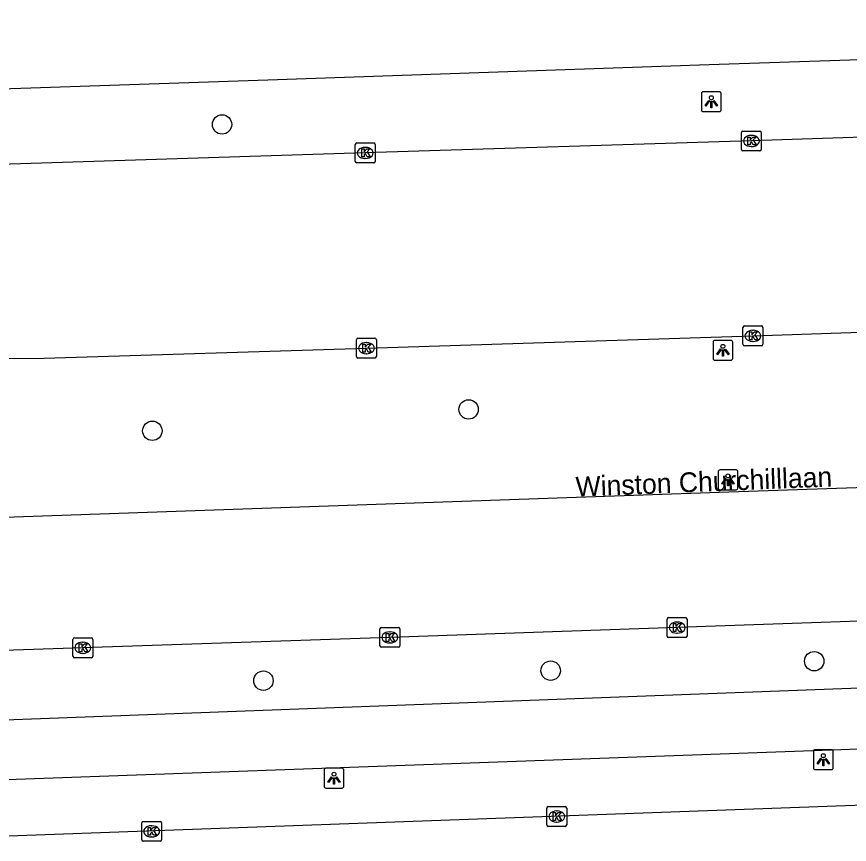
# Model space of a CAD drawing. Extents: x 161084 to 161928, y 385355 to 386522.
# Drawn here: x 161215.73 to 161257.69, y 386459.5 to 386501.2 of the extents above; entities that cross this region are included whole.
import ezdxf

# ---------------------------------------------------------------- set-up
doc = ezdxf.new("R2010")
doc.units = 0
for name, color, linetype in [('IMGEO_Boom', 7, 'Continuous'), ('IMGEO_Fietspad_gesloten', 7, 'Continuous'), ('IMGEO_Kolk', 7, 'Continuous'), ('IMGEO_Lichtpunt', 7, 'Continuous'), ('IMGEO_Openbare_ruimte_label', 7, 'Continuous'), ('IMGEO_OVBaan_gesloten', 7, 'Continuous'), ('IMGEO_Rijbaan_lokaal_open', 7, 'Continuous'), ('IMGEO_Rijbaan_regionaal_gesloten', 7, 'Continuous')]:
    doc.layers.add(name, color=color, linetype=linetype)

msp = doc.modelspace()

# ---------------------------------------------------------------- linework, layer by layer
at = {"layer": 'IMGEO_Boom'}
for centre in [(161226.084, 386495.767), (161238.508, 386481.414), (161222.571, 386480.335), (161255.921, 386468.73), (161242.642, 386468.252), (161228.168, 386467.748)]:
    msp.add_circle(centre, 0.489, dxfattribs=at)
at = {"layer": 'IMGEO_Fietspad_gesloten'}
for points in [[(161324.656, 386469.71), (161323.568, 386469.636), (161318.227, 386469.57), (161259.107, 386467.409), (161209.299, 386465.541), (161190.3, 386464.782), (161176.804, 386464.387), (161152.508, 386463.647), (161134.063, 386462.983), (161123.802, 386461.992), (161118.237, 386461.225), (161117.118, 386461.128)], [(161295.411, 386465.645), (161294.6, 386465.615), (161152.195, 386460.489), (161134.497, 386459.803), (161133.048, 386459.715)]]:
    msp.add_lwpolyline(points, dxfattribs=at)
at = {"layer": 'IMGEO_Kolk'}
for p, q in [((161252.256, 386494.509), (161252.256, 386495.361)), ((161252.331, 386495.435), (161253.183, 386495.435)), ((161252.744, 386495.215), (161252.769, 386495.215)), ((161253.257, 386495.361), (161253.257, 386494.509)), ((161232.799, 386493.907), (161232.799, 386494.759)), ((161232.874, 386494.833), (161233.726, 386494.833)), ((161233.8, 386494.759), (161233.8, 386493.907)), ((161233.287, 386494.613), (161233.312, 386494.613)), ((161253.183, 386494.435), (161252.331, 386494.435)), ((161252.767, 386494.655), (161252.742, 386494.655)), ((161233.31, 386494.053), (161233.285, 386494.053)), ((161233.726, 386493.833), (161232.874, 386493.833)), ((161252.333, 386484.692), (161252.333, 386485.544)), ((161252.408, 386485.618), (161253.26, 386485.618)), ((161253.334, 386485.544), (161253.334, 386484.692)), ((161252.821, 386485.398), (161252.846, 386485.398)), ((161232.858, 386484.073), (161232.858, 386484.925)), ((161232.933, 386484.999), (161233.785, 386484.999)), ((161233.346, 386484.779), (161233.371, 386484.779)), ((161233.859, 386484.925), (161233.859, 386484.073)), ((161252.844, 386484.838), (161252.819, 386484.838)), ((161253.26, 386484.618), (161252.408, 386484.618)), ((161233.785, 386483.999), (161232.933, 386483.999)), ((161233.369, 386484.219), (161233.344, 386484.219)), ((161248.513, 386469.997), (161248.513, 386470.849)), ((161248.588, 386470.923), (161249.44, 386470.923)), ((161249.514, 386470.849), (161249.514, 386469.997)), ((161234.114, 386470.429), (161234.966, 386470.429)), ((161249.001, 386470.703), (161249.026, 386470.703)), ((161234.039, 386469.503), (161234.039, 386470.355)), ((161234.527, 386470.209), (161234.552, 386470.209)), ((161235.04, 386470.355), (161235.04, 386469.503)), ((161249.024, 386470.143), (161248.999, 386470.143)), ((161218.571, 386468.979), (161218.571, 386469.831)), ((161218.646, 386469.905), (161219.498, 386469.905)), ((161219.059, 386469.685), (161219.084, 386469.685)), ((161219.572, 386469.831), (161219.572, 386468.979)), ((161234.55, 386469.649), (161234.525, 386469.649)), ((161249.44, 386469.923), (161248.588, 386469.923)), ((161234.966, 386469.429), (161234.114, 386469.429)), ((161219.498, 386468.905), (161218.646, 386468.905)), ((161219.082, 386469.125), (161219.057, 386469.125)), ((161242.449, 386460.481), (161242.449, 386461.333)), ((161242.524, 386461.407), (161243.376, 386461.407)), ((161242.937, 386461.187), (161242.962, 386461.187)), ((161243.45, 386461.333), (161243.45, 386460.481)), ((161222.035, 386459.732), (161222.035, 386460.584)), ((161222.11, 386460.658), (161222.962, 386460.658)), ((161222.523, 386460.438), (161222.548, 386460.438)), ((161223.036, 386460.584), (161223.036, 386459.732)), ((161243.376, 386460.407), (161242.524, 386460.407)), ((161242.96, 386460.627), (161242.935, 386460.627)), ((161222.962, 386459.658), (161222.11, 386459.658)), ((161222.546, 386459.878), (161222.521, 386459.878))]:
    msp.add_line(p, q, dxfattribs=at)
for points in [[(161252.256, 386494.509), (161252.256, 386495.361)], [(161252.331, 386495.435), (161253.183, 386495.435)], [(161253.257, 386495.361), (161253.257, 386494.509)], [(161232.799, 386493.907), (161232.799, 386494.759)], [(161232.874, 386494.833), (161233.726, 386494.833)], [(161233.8, 386494.759), (161233.8, 386493.907)], [(161252.577, 386495.135), (161252.7, 386495.135), (161252.7, 386494.984), (161252.83, 386495.135), (161252.994, 386495.135), (161252.848, 386494.984), (161253.001, 386494.735), (161252.849, 386494.735), (161252.764, 386494.899), (161252.7, 386494.832), (161252.7, 386494.735), (161252.577, 386494.735), (161252.577, 386495.135)], [(161233.12, 386494.533), (161233.243, 386494.533), (161233.243, 386494.382), (161233.373, 386494.533), (161233.537, 386494.533), (161233.391, 386494.382), (161233.544, 386494.133), (161233.392, 386494.133), (161233.307, 386494.297), (161233.243, 386494.23), (161233.243, 386494.133), (161233.12, 386494.133), (161233.12, 386494.533)], [(161253.183, 386494.435), (161252.331, 386494.435)], [(161233.726, 386493.833), (161232.874, 386493.833)], [(161252.333, 386484.692), (161252.333, 386485.544)], [(161252.408, 386485.618), (161253.26, 386485.618)], [(161253.334, 386485.544), (161253.334, 386484.692)], [(161252.654, 386485.318), (161252.777, 386485.318), (161252.777, 386485.167), (161252.907, 386485.318), (161253.071, 386485.318), (161252.925, 386485.167), (161253.078, 386484.918), (161252.926, 386484.918), (161252.841, 386485.082), (161252.777, 386485.015), (161252.777, 386484.918), (161252.654, 386484.918), (161252.654, 386485.318)], [(161232.858, 386484.073), (161232.858, 386484.925)], [(161232.933, 386484.999), (161233.785, 386484.999)], [(161233.179, 386484.699), (161233.302, 386484.699), (161233.302, 386484.548), (161233.432, 386484.699), (161233.596, 386484.699), (161233.45, 386484.548), (161233.603, 386484.299), (161233.451, 386484.299), (161233.366, 386484.463), (161233.302, 386484.396), (161233.302, 386484.299), (161233.179, 386484.299), (161233.179, 386484.699)], [(161233.859, 386484.925), (161233.859, 386484.073)], [(161253.26, 386484.618), (161252.408, 386484.618)], [(161233.785, 386483.999), (161232.933, 386483.999)], [(161248.513, 386469.997), (161248.513, 386470.849)], [(161248.588, 386470.923), (161249.44, 386470.923)], [(161249.514, 386470.849), (161249.514, 386469.997)], [(161234.114, 386470.429), (161234.966, 386470.429)], [(161248.834, 386470.623), (161248.957, 386470.623), (161248.957, 386470.472), (161249.087, 386470.623), (161249.251, 386470.623), (161249.105, 386470.472), (161249.258, 386470.223), (161249.106, 386470.223), (161249.021, 386470.387), (161248.957, 386470.32), (161248.957, 386470.223), (161248.834, 386470.223), (161248.834, 386470.623)], [(161234.039, 386469.503), (161234.039, 386470.355)], [(161234.36, 386470.129), (161234.483, 386470.129), (161234.483, 386469.978), (161234.613, 386470.129), (161234.777, 386470.129), (161234.631, 386469.978), (161234.784, 386469.729), (161234.632, 386469.729), (161234.547, 386469.893), (161234.483, 386469.826), (161234.483, 386469.729), (161234.36, 386469.729), (161234.36, 386470.129)], [(161235.04, 386470.355), (161235.04, 386469.503)], [(161218.571, 386468.979), (161218.571, 386469.831)], [(161218.646, 386469.905), (161219.498, 386469.905)], [(161218.892, 386469.605), (161219.015, 386469.605), (161219.015, 386469.454), (161219.145, 386469.605), (161219.309, 386469.605), (161219.163, 386469.454), (161219.316, 386469.205), (161219.164, 386469.205), (161219.079, 386469.369), (161219.015, 386469.302), (161219.015, 386469.205), (161218.892, 386469.205), (161218.892, 386469.605)], [(161219.572, 386469.831), (161219.572, 386468.979)], [(161249.44, 386469.923), (161248.588, 386469.923)], [(161234.966, 386469.429), (161234.114, 386469.429)], [(161219.498, 386468.905), (161218.646, 386468.905)], [(161242.449, 386460.481), (161242.449, 386461.333)], [(161242.524, 386461.407), (161243.376, 386461.407)], [(161243.45, 386461.333), (161243.45, 386460.481)], [(161242.77, 386461.107), (161242.893, 386461.107), (161242.893, 386460.956), (161243.023, 386461.107), (161243.187, 386461.107), (161243.041, 386460.956), (161243.194, 386460.707), (161243.042, 386460.707), (161242.957, 386460.871), (161242.893, 386460.804), (161242.893, 386460.707), (161242.77, 386460.707), (161242.77, 386461.107)], [(161222.035, 386459.732), (161222.035, 386460.584)], [(161222.11, 386460.658), (161222.962, 386460.658)], [(161222.356, 386460.358), (161222.479, 386460.358), (161222.479, 386460.207), (161222.609, 386460.358), (161222.773, 386460.358), (161222.627, 386460.207), (161222.78, 386459.958), (161222.628, 386459.958), (161222.543, 386460.122), (161222.479, 386460.055), (161222.479, 386459.958), (161222.356, 386459.958), (161222.356, 386460.358)], [(161223.036, 386460.584), (161223.036, 386459.732)], [(161243.376, 386460.407), (161242.524, 386460.407)], [(161222.962, 386459.658), (161222.11, 386459.658)]]:
    msp.add_lwpolyline(points, dxfattribs=at)
for centre, start, end in [((161252.333, 386495.359), 91.552, 178.448), ((161252.333, 386495.359), 91.552, 178.448), ((161253.181, 386495.359), 1.552, 88.448), ((161253.181, 386495.359), 1.552, 88.448), ((161232.876, 386494.757), 91.552, 178.448), ((161232.876, 386494.757), 91.552, 178.448), ((161233.724, 386494.757), 1.552, 88.448), ((161233.724, 386494.757), 1.552, 88.448), ((161252.333, 386494.511), 181.552, 268.448), ((161252.333, 386494.511), 181.552, 268.448), ((161253.181, 386494.511), 271.552, 358.448), ((161253.181, 386494.511), 271.552, 358.448), ((161232.876, 386493.909), 181.552, 268.448), ((161232.876, 386493.909), 181.552, 268.448), ((161233.724, 386493.909), 271.552, 358.448), ((161233.724, 386493.909), 271.552, 358.448), ((161252.41, 386485.542), 91.552, 178.448), ((161252.41, 386485.542), 91.552, 178.448), ((161253.258, 386485.542), 1.552, 88.448), ((161253.258, 386485.542), 1.552, 88.448), ((161232.935, 386484.923), 91.552, 178.448), ((161232.935, 386484.923), 91.552, 178.448), ((161233.783, 386484.923), 1.552, 88.448), ((161233.783, 386484.923), 1.552, 88.448), ((161252.41, 386484.694), 181.552, 268.448), ((161252.41, 386484.694), 181.552, 268.448), ((161253.258, 386484.694), 271.552, 358.448), ((161253.258, 386484.694), 271.552, 358.448), ((161232.935, 386484.075), 181.552, 268.448), ((161232.935, 386484.075), 181.552, 268.448), ((161233.783, 386484.075), 271.552, 358.448), ((161233.783, 386484.075), 271.552, 358.448), ((161248.59, 386470.847), 91.552, 178.448), ((161248.59, 386470.847), 91.552, 178.448), ((161249.438, 386470.847), 1.552, 88.448), ((161249.438, 386470.847), 1.552, 88.448), ((161234.116, 386470.353), 91.552, 178.448), ((161234.116, 386470.353), 91.552, 178.448), ((161234.964, 386470.353), 1.552, 88.448), ((161234.964, 386470.353), 1.552, 88.448), ((161248.59, 386469.999), 181.552, 268.448), ((161248.59, 386469.999), 181.552, 268.448), ((161249.438, 386469.999), 271.552, 358.448), ((161249.438, 386469.999), 271.552, 358.448), ((161218.648, 386469.829), 91.552, 178.448), ((161218.648, 386469.829), 91.552, 178.448), ((161219.496, 386469.829), 1.552, 88.448), ((161219.496, 386469.829), 1.552, 88.448), ((161234.116, 386469.505), 181.552, 268.448), ((161234.116, 386469.505), 181.552, 268.448), ((161234.964, 386469.505), 271.552, 358.448), ((161234.964, 386469.505), 271.552, 358.448), ((161218.648, 386468.981), 181.552, 268.448), ((161218.648, 386468.981), 181.552, 268.448), ((161219.496, 386468.981), 271.552, 358.448), ((161219.496, 386468.981), 271.552, 358.448), ((161242.526, 386461.331), 91.552, 178.448), ((161242.526, 386461.331), 91.552, 178.448), ((161243.374, 386461.331), 1.552, 88.448), ((161243.374, 386461.331), 1.552, 88.448), ((161222.112, 386460.582), 91.552, 178.448), ((161222.112, 386460.582), 91.552, 178.448), ((161222.96, 386460.582), 1.552, 88.448), ((161222.96, 386460.582), 1.552, 88.448), ((161242.526, 386460.483), 181.552, 268.448), ((161242.526, 386460.483), 181.552, 268.448), ((161243.374, 386460.483), 271.552, 358.448), ((161243.374, 386460.483), 271.552, 358.448), ((161222.112, 386459.734), 181.552, 268.448), ((161222.112, 386459.734), 181.552, 268.448), ((161222.96, 386459.734), 271.552, 358.448), ((161222.96, 386459.734), 271.552, 358.448)]:
    msp.add_arc(centre, 0.0765, start, end, dxfattribs=at)
for centre, major_axis, ratio, start_param, end_param in [((161252.743, 386494.935), (-0.387, 0.002), 0.722429, 4.712389, 7.853982), ((161252.768, 386494.935), (-0.39, 0.002), 0.717154, 1.570796, 4.712389), ((161233.286, 386494.333), (-0.387, 0.002), 0.722429, 4.712389, 7.853982), ((161233.311, 386494.333), (-0.39, 0.002), 0.717154, 1.570796, 4.712389), ((161252.82, 386485.118), (-0.387, 0.002), 0.722429, 4.712389, 7.853982), ((161252.845, 386485.118), (-0.39, 0.002), 0.717154, 1.570796, 4.712389), ((161233.345, 386484.499), (-0.387, 0.002), 0.722429, 4.712389, 7.853982), ((161233.37, 386484.499), (-0.39, 0.002), 0.717154, 1.570796, 4.712389), ((161249, 386470.423), (-0.387, 0.002), 0.722429, 4.712389, 7.853982), ((161249.025, 386470.423), (-0.39, 0.002), 0.717154, 1.570796, 4.712389), ((161234.526, 386469.929), (-0.387, 0.002), 0.722429, 4.712389, 7.853982), ((161234.551, 386469.929), (-0.39, 0.002), 0.717154, 1.570796, 4.712389), ((161219.058, 386469.405), (-0.387, 0.002), 0.722429, 4.712389, 7.853982), ((161219.083, 386469.405), (-0.39, 0.002), 0.717154, 1.570796, 4.712389), ((161242.936, 386460.907), (-0.387, 0.002), 0.722429, 4.712389, 7.853982), ((161242.961, 386460.907), (-0.39, 0.002), 0.717154, 1.570796, 4.712389), ((161222.522, 386460.158), (-0.387, 0.002), 0.722429, 4.712389, 7.853982), ((161222.547, 386460.158), (-0.39, 0.002), 0.717154, 1.570796, 4.712389)]:
    msp.add_ellipse(centre, major_axis=major_axis, ratio=ratio, start_param=start_param, end_param=end_param, dxfattribs=at)
at = {"layer": 'IMGEO_Lichtpunt'}
for p, q in [((161250.239, 386497.317), (161250.239, 386496.51)), ((161250.239, 386497.317), (161250.239, 386496.51)), ((161251.141, 386497.412), (161250.333, 386497.412)), ((161251.141, 386497.412), (161250.333, 386497.412)), ((161251.235, 386496.51), (161251.235, 386497.317)), ((161251.235, 386496.51), (161251.235, 386497.317)), ((161250.333, 386496.416), (161251.141, 386496.416)), ((161250.333, 386496.416), (161251.141, 386496.416)), ((161250.824, 386484.793), (161250.824, 386483.986)), ((161250.824, 386484.793), (161250.824, 386483.986)), ((161251.726, 386484.888), (161250.918, 386484.888)), ((161251.726, 386484.888), (161250.918, 386484.888)), ((161251.82, 386483.986), (161251.82, 386484.793)), ((161251.82, 386483.986), (161251.82, 386484.793)), ((161250.918, 386483.892), (161251.726, 386483.892)), ((161250.918, 386483.892), (161251.726, 386483.892)), ((161251.082, 386478.267), (161251.082, 386477.46)), ((161251.082, 386478.267), (161251.082, 386477.46)), ((161251.984, 386478.362), (161251.176, 386478.362)), ((161251.984, 386478.362), (161251.176, 386478.362)), ((161252.078, 386477.46), (161252.078, 386478.267)), ((161252.078, 386477.46), (161252.078, 386478.267)), ((161251.176, 386477.366), (161251.984, 386477.366)), ((161251.176, 386477.366), (161251.984, 386477.366)), ((161255.883, 386464.173), (161255.883, 386463.366)), ((161255.883, 386464.173), (161255.883, 386463.366)), ((161256.785, 386464.268), (161255.977, 386464.268)), ((161256.785, 386464.268), (161255.977, 386464.268)), ((161256.879, 386463.366), (161256.879, 386464.173)), ((161256.879, 386463.366), (161256.879, 386464.173)), ((161232.128, 386463.336), (161231.32, 386463.336)), ((161232.128, 386463.336), (161231.32, 386463.336)), ((161255.977, 386463.272), (161256.785, 386463.272)), ((161255.977, 386463.272), (161256.785, 386463.272)), ((161231.226, 386463.241), (161231.226, 386462.434)), ((161231.226, 386463.241), (161231.226, 386462.434)), ((161232.222, 386462.434), (161232.222, 386463.241)), ((161232.222, 386462.434), (161232.222, 386463.241)), ((161231.32, 386462.34), (161232.128, 386462.34)), ((161231.32, 386462.34), (161232.128, 386462.34))]:
    msp.add_line(p, q, dxfattribs=at)
for points in [[(161250.613, 386496.981), (161250.652, 386496.953), (161250.464, 386496.691), (161250.426, 386496.718), (161250.613, 386496.981)], [(161250.715, 386496.933), (161250.762, 386496.933), (161250.762, 386496.611), (161250.715, 386496.611), (161250.715, 386496.933)], [(161250.825, 386496.953), (161250.863, 386496.98), (161251.05, 386496.718), (161251.011, 386496.69), (161250.825, 386496.953)], [(161251.198, 386484.457), (161251.237, 386484.429), (161251.049, 386484.167), (161251.011, 386484.194), (161251.198, 386484.457)], [(161251.3, 386484.409), (161251.347, 386484.409), (161251.347, 386484.087), (161251.3, 386484.087), (161251.3, 386484.409)], [(161251.41, 386484.429), (161251.448, 386484.456), (161251.635, 386484.194), (161251.596, 386484.166), (161251.41, 386484.429)], [(161251.456, 386477.931), (161251.495, 386477.903), (161251.307, 386477.641), (161251.269, 386477.668), (161251.456, 386477.931)], [(161251.558, 386477.883), (161251.605, 386477.883), (161251.605, 386477.561), (161251.558, 386477.561), (161251.558, 386477.883)], [(161251.668, 386477.903), (161251.706, 386477.93), (161251.893, 386477.668), (161251.854, 386477.64), (161251.668, 386477.903)], [(161256.257, 386463.837), (161256.296, 386463.809), (161256.108, 386463.547), (161256.07, 386463.574), (161256.257, 386463.837)], [(161256.359, 386463.789), (161256.406, 386463.789), (161256.406, 386463.467), (161256.359, 386463.467), (161256.359, 386463.789)], [(161256.469, 386463.809), (161256.507, 386463.836), (161256.694, 386463.574), (161256.655, 386463.546), (161256.469, 386463.809)], [(161231.6, 386462.905), (161231.639, 386462.877), (161231.451, 386462.615), (161231.413, 386462.642), (161231.6, 386462.905)], [(161231.702, 386462.857), (161231.749, 386462.857), (161231.749, 386462.535), (161231.702, 386462.535), (161231.702, 386462.857)], [(161231.812, 386462.877), (161231.85, 386462.904), (161232.037, 386462.642), (161231.998, 386462.614), (161231.812, 386462.877)]]:
    msp.add_lwpolyline(points, dxfattribs=at)
for centre in [(161250.738, 386497.115), (161251.323, 386484.591), (161251.581, 386478.065), (161256.382, 386463.971), (161231.725, 386463.039)]:
    msp.add_circle(centre, 0.0994, dxfattribs=at)
for centre, start, end in [((161250.333, 386497.317), 90, 180), ((161250.333, 386497.317), 90, 180), ((161251.141, 386497.317), 0, 90), ((161251.141, 386497.317), 0, 90), ((161250.333, 386496.51), 180, 270), ((161250.333, 386496.51), 180, 270), ((161251.141, 386496.51), 270, 0), ((161251.141, 386496.51), 270, 360), ((161250.918, 386484.793), 90, 180), ((161250.918, 386484.793), 90, 180), ((161251.726, 386484.793), 0, 90), ((161251.726, 386484.793), 0, 90), ((161250.918, 386483.986), 180, 270), ((161250.918, 386483.986), 180, 270), ((161251.726, 386483.986), 270, 0), ((161251.726, 386483.986), 270, 360), ((161251.176, 386478.267), 90, 180), ((161251.176, 386478.267), 90, 180), ((161251.984, 386478.267), 0, 90), ((161251.984, 386478.267), 0, 90), ((161251.176, 386477.46), 180, 270), ((161251.176, 386477.46), 180, 270), ((161251.984, 386477.46), 270, 0), ((161251.984, 386477.46), 270, 360), ((161255.977, 386464.173), 90, 180), ((161255.977, 386464.173), 90, 180), ((161256.785, 386464.173), 0, 90), ((161256.785, 386464.173), 0, 90), ((161231.32, 386463.241), 90, 180), ((161231.32, 386463.241), 90, 180), ((161232.128, 386463.241), 0, 90), ((161232.128, 386463.241), 0, 90), ((161255.977, 386463.366), 180, 270), ((161255.977, 386463.366), 180, 270), ((161256.785, 386463.366), 270, 0), ((161256.785, 386463.366), 270, 360), ((161231.32, 386462.434), 180, 270), ((161231.32, 386462.434), 180, 270), ((161232.128, 386462.434), 270, 0), ((161232.128, 386462.434), 270, 360)]:
    msp.add_arc(centre, 0.0946, start, end, dxfattribs=at)
at = {"layer": 'IMGEO_OVBaan_gesloten'}
for points in [[(161173.719, 386474.54), (161211.751, 386475.863), (161251.627, 386477.255), (161291.616, 386478.624), (161324.224, 386479.78)], [(161324.488, 386473.029), (161324.174, 386473.019), (161308.878, 386472.496), (161294.413, 386471.969), (161278.948, 386471.456), (161264.494, 386470.965), (161249.014, 386470.423), (161234.54, 386469.929), (161219.072, 386469.405), (161204.61, 386468.919), (161189.602, 386468.4), (161168.592, 386467.689), (161159.524, 386467.368), (161153.509, 386467.159), (161145.56, 386466.922)]]:
    msp.add_lwpolyline(points, dxfattribs=at)
at = {"layer": 'IMGEO_Rijbaan_lokaal_open'}
msp.add_lwpolyline([(161142.519, 386457.293), (161295.516, 386462.834)], dxfattribs=at)
at = {"layer": 'IMGEO_Rijbaan_regionaal_gesloten'}
for points in [[(161093.846, 386493.312), (161131.624, 386494.675), (161172.577, 386496.102), (161199.002, 386497.019), (161228.396, 386498.02), (161250.637, 386498.787), (161274.424, 386499.569), (161304.38, 386500.578), (161323.335, 386501.197)], [(161323.522, 386497.238), (161313.174, 386496.899), (161292.705, 386496.251), (161273.225, 386495.613), (161252.757, 386494.935), (161233.3, 386494.333), (161213.811, 386493.715), (161212.59, 386493.671), (161211.808, 386493.606), (161209.823, 386493.334), (161209.045, 386493.191), (161200.323, 386490.86), (161188.267, 386488.284)], [(161192.941, 386483.923), (161193.412, 386483.897), (161213.896, 386483.977), (161217.125, 386483.988), (161233.359, 386484.499), (161252.834, 386485.118), (161263.196, 386485.475)]]:
    msp.add_lwpolyline(points, dxfattribs=at)

# ---------------------------------------------------------------- texts
at = {"layer": 'IMGEO_Openbare_ruimte_label'}
msp.add_text('Winston Churchilllaan', height=1, rotation=2.2929, dxfattribs=at).set_placement((161243.922, 386477.014))

doc.saveas('drawing.dxf')
